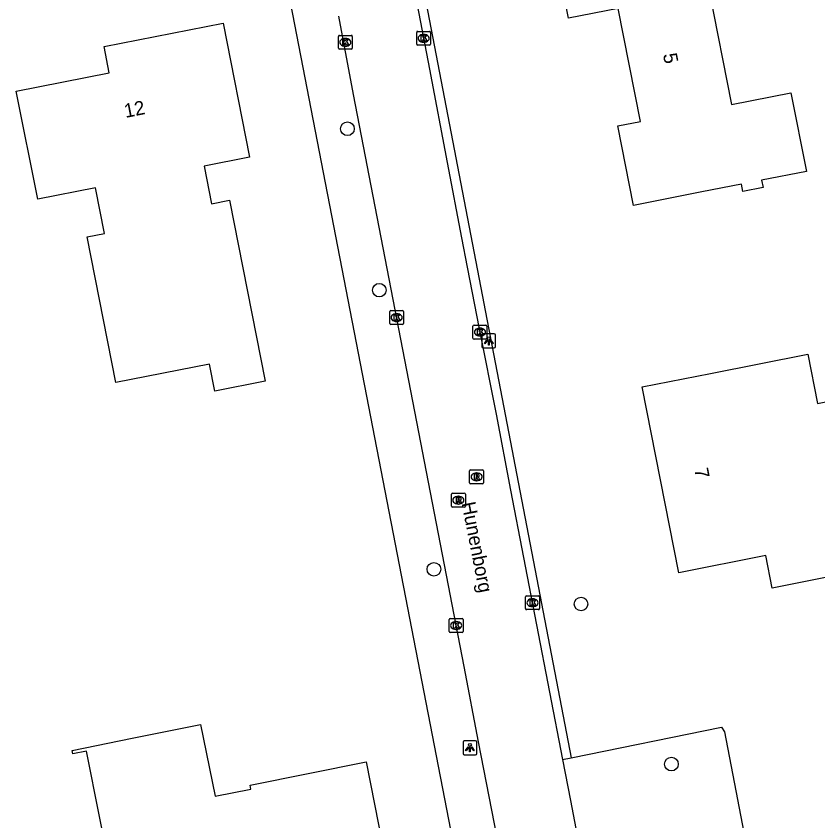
# Model space of a CAD drawing. Extents: x 157663 to 158496, y 379212 to 380934.
# Drawn here: x 158318.3 to 158375.9, y 380182.1 to 380239.9 of the extents above; entities that cross this region are included whole.
import ezdxf

# ---------------------------------------------------------------- set-up
doc = ezdxf.new("R2010")
doc.units = 0
for name, color, linetype in [('IMGEO_Boom', 7, 'Continuous'), ('IMGEO_Kolk', 7, 'Continuous'), ('IMGEO_Lichtpunt', 7, 'Continuous'), ('IMGEO_Openbare_ruimte_label', 7, 'Continuous'), ('IMGEO_Pand', 7, 'Continuous'), ('IMGEO_Pand_nummerreeks', 7, 'Continuous'), ('IMGEO_Rijbaan_lokaal_open', 7, 'Continuous'), ('IMGEO_Rioolput', 7, 'Continuous'), ('IMGEO_Voetpad_open', 7, 'Continuous')]:
    doc.layers.add(name, color=color, linetype=linetype)

msp = doc.modelspace()

# ---------------------------------------------------------------- linework, layer by layer
at = {"layer": 'IMGEO_Boom'}
for centre in [(158342.119, 380231.798), (158344.405, 380220.221), (158348.323, 380200.193), (158358.883, 380197.704), (158365.368, 380186.216)]:
    msp.add_circle(centre, 0.489, dxfattribs=at)
at = {"layer": 'IMGEO_Kolk'}
for p, q in [((158347.088, 380237.864), (158347.088, 380238.716)), ((158347.163, 380238.79), (158348.015, 380238.79)), ((158348.089, 380238.716), (158348.089, 380237.864)), ((158341.469, 380237.577), (158341.469, 380238.429)), ((158341.544, 380238.503), (158342.396, 380238.503)), ((158341.957, 380238.283), (158341.982, 380238.283)), ((158342.47, 380238.429), (158342.47, 380237.577)), ((158347.576, 380238.57), (158347.601, 380238.57)), ((158342.396, 380237.503), (158341.544, 380237.503)), ((158341.98, 380237.723), (158341.955, 380237.723)), ((158348.015, 380237.79), (158347.163, 380237.79)), ((158347.599, 380238.01), (158347.574, 380238.01)), ((158345.151, 380217.827), (158345.151, 380218.679)), ((158345.226, 380218.753), (158346.078, 380218.753)), ((158345.639, 380218.533), (158345.664, 380218.533)), ((158346.152, 380218.679), (158346.152, 380217.827)), ((158345.662, 380217.973), (158345.637, 380217.973)), ((158346.078, 380217.753), (158345.226, 380217.753)), ((158351.129, 380216.789), (158351.129, 380217.641)), ((158351.204, 380217.715), (158352.056, 380217.715)), ((158351.617, 380217.495), (158351.642, 380217.495)), ((158352.13, 380217.641), (158352.13, 380216.789)), ((158352.056, 380216.715), (158351.204, 380216.715)), ((158351.64, 380216.935), (158351.615, 380216.935)), ((158354.902, 380197.372), (158354.902, 380198.224)), ((158354.977, 380198.298), (158355.829, 380198.298)), ((158355.903, 380198.224), (158355.903, 380197.372)), ((158355.39, 380198.078), (158355.415, 380198.078)), ((158355.829, 380197.298), (158354.977, 380197.298)), ((158355.413, 380197.518), (158355.388, 380197.518)), ((158349.42, 380195.735), (158349.42, 380196.587)), ((158349.495, 380196.661), (158350.347, 380196.661)), ((158350.421, 380196.587), (158350.421, 380195.735)), ((158349.908, 380196.441), (158349.933, 380196.441)), ((158350.347, 380195.661), (158349.495, 380195.661)), ((158349.931, 380195.881), (158349.906, 380195.881))]:
    msp.add_line(p, q, dxfattribs=at)
for points in [[(158347.088, 380237.864), (158347.088, 380238.716)], [(158347.163, 380238.79), (158348.015, 380238.79)], [(158348.089, 380238.716), (158348.089, 380237.864)], [(158341.469, 380237.577), (158341.469, 380238.429)], [(158341.544, 380238.503), (158342.396, 380238.503)], [(158341.79, 380238.203), (158341.913, 380238.203), (158341.913, 380238.052), (158342.043, 380238.203), (158342.207, 380238.203), (158342.061, 380238.052), (158342.214, 380237.803), (158342.062, 380237.803), (158341.977, 380237.967), (158341.913, 380237.9), (158341.913, 380237.803), (158341.79, 380237.803), (158341.79, 380238.203)], [(158342.47, 380238.429), (158342.47, 380237.577)], [(158347.409, 380238.49), (158347.532, 380238.49), (158347.532, 380238.339), (158347.662, 380238.49), (158347.826, 380238.49), (158347.68, 380238.339), (158347.833, 380238.09), (158347.681, 380238.09), (158347.596, 380238.254), (158347.532, 380238.187), (158347.532, 380238.09), (158347.409, 380238.09), (158347.409, 380238.49)], [(158342.396, 380237.503), (158341.544, 380237.503)], [(158348.015, 380237.79), (158347.163, 380237.79)], [(158345.151, 380217.827), (158345.151, 380218.679)], [(158345.226, 380218.753), (158346.078, 380218.753)], [(158345.472, 380218.453), (158345.595, 380218.453), (158345.595, 380218.302), (158345.725, 380218.453), (158345.889, 380218.453), (158345.743, 380218.302), (158345.896, 380218.053), (158345.744, 380218.053), (158345.659, 380218.217), (158345.595, 380218.15), (158345.595, 380218.053), (158345.472, 380218.053), (158345.472, 380218.453)], [(158346.152, 380218.679), (158346.152, 380217.827)], [(158346.078, 380217.753), (158345.226, 380217.753)], [(158351.129, 380216.789), (158351.129, 380217.641)], [(158351.204, 380217.715), (158352.056, 380217.715)], [(158351.45, 380217.415), (158351.573, 380217.415), (158351.573, 380217.264), (158351.703, 380217.415), (158351.867, 380217.415), (158351.721, 380217.264), (158351.874, 380217.015), (158351.722, 380217.015), (158351.637, 380217.179), (158351.573, 380217.112), (158351.573, 380217.015), (158351.45, 380217.015), (158351.45, 380217.415)], [(158352.13, 380217.641), (158352.13, 380216.789)], [(158352.056, 380216.715), (158351.204, 380216.715)], [(158354.902, 380197.372), (158354.902, 380198.224)], [(158354.977, 380198.298), (158355.829, 380198.298)], [(158355.903, 380198.224), (158355.903, 380197.372)], [(158355.223, 380197.998), (158355.346, 380197.998), (158355.346, 380197.847), (158355.476, 380197.998), (158355.64, 380197.998), (158355.494, 380197.847), (158355.647, 380197.598), (158355.495, 380197.598), (158355.41, 380197.762), (158355.346, 380197.695), (158355.346, 380197.598), (158355.223, 380197.598), (158355.223, 380197.998)], [(158355.829, 380197.298), (158354.977, 380197.298)], [(158349.42, 380195.735), (158349.42, 380196.587)], [(158349.495, 380196.661), (158350.347, 380196.661)], [(158350.421, 380196.587), (158350.421, 380195.735)], [(158349.741, 380196.361), (158349.864, 380196.361), (158349.864, 380196.21), (158349.994, 380196.361), (158350.158, 380196.361), (158350.012, 380196.21), (158350.165, 380195.961), (158350.013, 380195.961), (158349.928, 380196.125), (158349.864, 380196.058), (158349.864, 380195.961), (158349.741, 380195.961), (158349.741, 380196.361)], [(158350.347, 380195.661), (158349.495, 380195.661)]]:
    msp.add_lwpolyline(points, dxfattribs=at)
for centre, start, end in [((158347.165, 380238.714), 91.55205, 178.44795), ((158347.165, 380238.714), 91.55205, 178.44795), ((158348.013, 380238.714), 1.55205, 88.44795), ((158348.013, 380238.714), 1.55205, 88.44795), ((158341.546, 380238.427), 91.55205, 178.44795), ((158341.546, 380238.427), 91.55205, 178.44795), ((158342.394, 380238.427), 1.55205, 88.44795), ((158342.394, 380238.427), 1.55205, 88.44795), ((158341.546, 380237.579), 181.55205, 268.44795), ((158341.546, 380237.579), 181.55205, 268.44795), ((158342.394, 380237.579), 271.55205, 358.44795), ((158342.394, 380237.579), 271.55205, 358.44795), ((158347.165, 380237.866), 181.55205, 268.44795), ((158347.165, 380237.866), 181.55205, 268.44795), ((158348.013, 380237.866), 271.55205, 358.44795), ((158348.013, 380237.866), 271.55205, 358.44795), ((158345.228, 380218.677), 91.55205, 178.44795), ((158345.228, 380218.677), 91.55205, 178.44795), ((158346.076, 380218.677), 1.55205, 88.44795), ((158346.076, 380218.677), 1.55205, 88.44795), ((158345.228, 380217.829), 181.55205, 268.44795), ((158345.228, 380217.829), 181.55205, 268.44795), ((158346.076, 380217.829), 271.55205, 358.44795), ((158346.076, 380217.829), 271.55205, 358.44795), ((158351.206, 380217.639), 91.55205, 178.44795), ((158351.206, 380217.639), 91.55205, 178.44795), ((158352.054, 380217.639), 1.55205, 88.44795), ((158352.054, 380217.639), 1.55205, 88.44795), ((158351.206, 380216.791), 181.55205, 268.44795), ((158351.206, 380216.791), 181.55205, 268.44795), ((158352.054, 380216.791), 271.55205, 358.44795), ((158352.054, 380216.791), 271.55205, 358.44795), ((158354.979, 380198.222), 91.55205, 178.44795), ((158354.979, 380198.222), 91.55205, 178.44795), ((158355.827, 380198.222), 1.55205, 88.44795), ((158355.827, 380198.222), 1.55205, 88.44795), ((158354.979, 380197.374), 181.55205, 268.44795), ((158354.979, 380197.374), 181.55205, 268.44795), ((158355.827, 380197.374), 271.55205, 358.44795), ((158355.827, 380197.374), 271.55205, 358.44795), ((158349.497, 380196.585), 91.55205, 178.44795), ((158349.497, 380196.585), 91.55205, 178.44795), ((158350.345, 380196.585), 1.55205, 88.44795), ((158350.345, 380196.585), 1.55205, 88.44795), ((158349.497, 380195.737), 181.55205, 268.44795), ((158349.497, 380195.737), 181.55205, 268.44795), ((158350.345, 380195.737), 271.55205, 358.44795), ((158350.345, 380195.737), 271.55205, 358.44795)]:
    msp.add_arc(centre, 0.0765, start, end, dxfattribs=at)
for centre, major_axis, ratio, start_param, end_param in [((158341.956, 380238.003), (-0.387, 0.002), 0.722429, 4.712389, 7.853982), ((158341.981, 380238.003), (-0.39, 0.002), 0.717154, 1.570796, 4.712389), ((158347.575, 380238.29), (-0.387, 0.002), 0.722429, 4.712389, 7.853982), ((158347.6, 380238.29), (-0.39, 0.002), 0.717154, 1.570796, 4.712389), ((158345.638, 380218.253), (-0.387, 0.002), 0.722429, 4.712389, 7.853982), ((158345.663, 380218.253), (-0.39, 0.002), 0.717154, 1.570796, 4.712389), ((158351.616, 380217.215), (-0.387, 0.002), 0.722429, 4.712389, 7.853982), ((158351.641, 380217.215), (-0.39, 0.002), 0.717154, 1.570796, 4.712389), ((158355.389, 380197.798), (-0.387, 0.002), 0.722429, 4.712389, 7.853982), ((158355.414, 380197.798), (-0.39, 0.002), 0.717154, 1.570796, 4.712389), ((158349.907, 380196.161), (-0.387, 0.002), 0.722429, 4.712389, 7.853982), ((158349.932, 380196.161), (-0.39, 0.002), 0.717154, 1.570796, 4.712389)]:
    msp.add_ellipse(centre, major_axis=major_axis, ratio=ratio, start_param=start_param, end_param=end_param, dxfattribs=at)
at = {"layer": 'IMGEO_Lichtpunt'}
for p, q in [((158351.759, 380216.986), (158351.759, 380216.179)), ((158351.759, 380216.986), (158351.759, 380216.179)), ((158352.661, 380217.081), (158351.853, 380217.081)), ((158352.661, 380217.081), (158351.853, 380217.081)), ((158352.755, 380216.179), (158352.755, 380216.986)), ((158352.755, 380216.179), (158352.755, 380216.986)), ((158351.853, 380216.085), (158352.661, 380216.085)), ((158351.853, 380216.085), (158352.661, 380216.085)), ((158351.316, 380187.887), (158350.508, 380187.887)), ((158351.316, 380187.887), (158350.508, 380187.887)), ((158350.414, 380187.792), (158350.414, 380186.985)), ((158350.414, 380187.792), (158350.414, 380186.985)), ((158351.41, 380186.985), (158351.41, 380187.792)), ((158351.41, 380186.985), (158351.41, 380187.792)), ((158350.508, 380186.891), (158351.316, 380186.891)), ((158350.508, 380186.891), (158351.316, 380186.891))]:
    msp.add_line(p, q, dxfattribs=at)
for points in [[(158352.133, 380216.65), (158352.172, 380216.622), (158351.984, 380216.36), (158351.946, 380216.387), (158352.133, 380216.65)], [(158352.235, 380216.602), (158352.282, 380216.602), (158352.282, 380216.28), (158352.235, 380216.28), (158352.235, 380216.602)], [(158352.345, 380216.622), (158352.383, 380216.649), (158352.57, 380216.387), (158352.531, 380216.359), (158352.345, 380216.622)], [(158350.788, 380187.456), (158350.827, 380187.428), (158350.639, 380187.166), (158350.601, 380187.193), (158350.788, 380187.456)], [(158350.89, 380187.408), (158350.937, 380187.408), (158350.937, 380187.086), (158350.89, 380187.086), (158350.89, 380187.408)], [(158351, 380187.428), (158351.038, 380187.455), (158351.225, 380187.193), (158351.186, 380187.165), (158351, 380187.428)]]:
    msp.add_lwpolyline(points, dxfattribs=at)
for centre in [(158352.258, 380216.784), (158350.913, 380187.59)]:
    msp.add_circle(centre, 0.0994, dxfattribs=at)
for centre, start, end in [((158351.853, 380216.986), 90, 180), ((158351.853, 380216.986), 90, 180), ((158352.661, 380216.986), 0, 90), ((158352.661, 380216.986), 0, 90), ((158351.853, 380216.179), 180, 270), ((158351.853, 380216.179), 180, 270), ((158352.661, 380216.179), 270, 0), ((158352.661, 380216.179), 270, 360), ((158350.508, 380187.792), 90, 180), ((158350.508, 380187.792), 90, 180), ((158351.316, 380187.792), 0, 90), ((158351.316, 380187.792), 0, 90), ((158350.508, 380186.985), 180, 270), ((158350.508, 380186.985), 180, 270), ((158351.316, 380186.985), 270, 0), ((158351.316, 380186.985), 270, 360)]:
    msp.add_arc(centre, 0.0946, start, end, dxfattribs=at)
at = {"layer": 'IMGEO_Pand'}
for points in [[(158368.072, 380241.691), (158369.676, 380233.548), (158373.945, 380234.39), (158375.057, 380228.746), (158371.841, 380228.112), (158371.947, 380227.576), (158370.505, 380227.29), (158370.398, 380227.828), (158367.562, 380227.27), (158362.656, 380226.303), (158361.534, 380232), (158363.14, 380232.316), (158361.541, 380240.433), (158357.982, 380239.732), (158356.859, 380245.434)], [(158332.604, 380212.979), (158332.222, 380214.918), (158325.494, 380213.591), (158323.432, 380224.051), (158324.676, 380224.297), (158324.033, 380227.558), (158319.889, 380226.741), (158318.34, 380234.491), (158325.028, 380235.809), (158324.655, 380237.701), (158333.198, 380239.385), (158335.097, 380229.753), (158331.836, 380229.11), (158332.366, 380226.422), (158333.647, 380226.675), (158336.207, 380213.689), (158332.604, 380212.979)], [(158379.624, 380212.821), (158382.012, 380200.707), (158377.506, 380199.818), (158372.6, 380198.852), (158372.141, 380201.181), (158365.894, 380199.951), (158363.269, 380213.275), (158368.175, 380214.242), (158375.166, 380215.619), (158375.864, 380212.08), (158379.624, 380212.821)], [(158326.678, 380188.069), (158331.576, 380189.07), (158332.632, 380183.907), (158335.189, 380184.43), (158335.132, 380184.701), (158343.455, 380186.376), (158346.443, 380171.204), (158338.159, 380169.572), (158336.475, 380178.123), (158331.837, 380177.209), (158332.024, 380176.261), (158330.893, 380176.038), (158330.496, 380178.051), (158325.401, 380177.048), (158324.334, 380182.463), (158323.386, 380187.15), (158322.416, 380186.951), (158322.367, 380187.186), (158326.678, 380188.069)]]:
    msp.add_lwpolyline(points, dxfattribs=at)
at = {"layer": 'IMGEO_Rijbaan_lokaal_open'}
for points in [[(158347.127, 380240.686), (158348.002, 380236.082), (158349.267, 380229.375), (158350.316, 380223.973), (158350.715, 380221.864), (158351.565, 380217.443), (158352.784, 380211.321), (158353.824, 380205.882), (158357.551, 380186.555)], [(158354.388, 380173.111), (158351.536, 380187.815), (158350.498, 380193.223), (158342.556, 380234.248), (158341.491, 380239.885)], [(158357.551, 380186.555), (158358.119, 380183.611), (158359.157, 380178.197), (158359.368, 380177.042)]]:
    msp.add_lwpolyline(points, dxfattribs=at)
at = {"layer": 'IMGEO_Rioolput'}
for p, q in [((158350.887, 380206.399), (158350.887, 380207.251)), ((158350.962, 380207.325), (158351.814, 380207.325)), ((158351.375, 380207.105), (158351.4, 380207.105)), ((158351.888, 380207.251), (158351.888, 380206.399)), ((158351.814, 380206.325), (158350.962, 380206.325)), ((158351.398, 380206.545), (158351.373, 380206.545)), ((158349.581, 380204.727), (158349.581, 380205.579)), ((158349.656, 380205.653), (158350.508, 380205.653)), ((158350.069, 380205.433), (158350.094, 380205.433)), ((158350.582, 380205.579), (158350.582, 380204.727)), ((158350.508, 380204.653), (158349.656, 380204.653)), ((158350.092, 380204.873), (158350.067, 380204.873))]:
    msp.add_line(p, q, dxfattribs=at)
for points in [[(158350.887, 380206.399), (158350.887, 380207.251)], [(158350.962, 380207.325), (158351.814, 380207.325)], [(158351.476, 380207.023), (158351.224, 380207.025), (158351.224, 380206.625)], [(158351.402, 380206.944), (158351.348, 380206.944), (158351.348, 380206.863)], [(158351.888, 380207.251), (158351.888, 380206.399)], [(158351.814, 380206.325), (158350.962, 380206.325)], [(158351.224, 380206.625), (158351.348, 380206.625), (158351.348, 380206.787), (158351.359, 380206.787)], [(158351.348, 380206.863), (158351.4, 380206.863)], [(158351.406, 380206.758), (158351.477, 380206.625), (158351.617, 380206.625), (158351.552, 380206.751)], [(158349.581, 380204.727), (158349.581, 380205.579)], [(158349.656, 380205.653), (158350.508, 380205.653)], [(158350.17, 380205.351), (158349.918, 380205.353), (158349.918, 380204.953)], [(158350.096, 380205.272), (158350.042, 380205.272), (158350.042, 380205.191)], [(158350.042, 380205.191), (158350.094, 380205.191)], [(158350.582, 380205.579), (158350.582, 380204.727)], [(158350.508, 380204.653), (158349.656, 380204.653)], [(158349.918, 380204.953), (158350.042, 380204.953), (158350.042, 380205.115), (158350.053, 380205.115)], [(158350.1, 380205.086), (158350.171, 380204.953), (158350.311, 380204.953), (158350.246, 380205.079)]]:
    msp.add_lwpolyline(points, dxfattribs=at)
for centre, radius, start, end in [((158350.964, 380207.249), 0.0765, 91.55205, 178.44795), ((158350.964, 380207.249), 0.0765, 91.55205, 178.44795), ((158351.408, 380206.848), 0.0964, 77.00612, 93.18647), ((158351.422, 380206.905), 0.0378, 276.66336, 79.67722), ((158351.475, 380206.913), 0.109, 350.36119, 89.41601), ((158351.473, 380206.913), 0.112, 277.58423, 350.98172), ((158351.812, 380207.249), 0.0765, 1.55205, 88.44795), ((158351.812, 380207.249), 0.0765, 1.55205, 88.44795), ((158350.964, 380206.401), 0.0765, 181.55205, 268.44795), ((158350.964, 380206.401), 0.0765, 181.55205, 268.44795), ((158351.358, 380206.734), 0.0533, 26.02933, 88.69889), ((158351.384, 380207.052), 0.19, 274.7715, 282.96867), ((158351.457, 380206.698), 0.108, 29.51342, 73.79051), ((158351.812, 380206.401), 0.0765, 271.55205, 358.44795), ((158351.812, 380206.401), 0.0765, 271.55205, 358.44795), ((158349.658, 380205.577), 0.0765, 91.55205, 178.44795), ((158349.658, 380205.577), 0.0765, 91.55205, 178.44795), ((158350.078, 380205.38), 0.19, 274.7715, 282.96867), ((158350.102, 380205.176), 0.0964, 77.00612, 93.18647), ((158350.116, 380205.233), 0.0378, 276.66336, 79.67722), ((158350.169, 380205.241), 0.109, 350.36119, 89.41601), ((158350.167, 380205.241), 0.112, 277.58423, 350.98172), ((158350.506, 380205.577), 0.0765, 1.55205, 88.44795), ((158350.506, 380205.577), 0.0765, 1.55205, 88.44795), ((158349.658, 380204.729), 0.0765, 181.55205, 268.44795), ((158349.658, 380204.729), 0.0765, 181.55205, 268.44795), ((158350.052, 380205.062), 0.0533, 26.02933, 88.69889), ((158350.151, 380205.026), 0.108, 29.51342, 73.79051), ((158350.506, 380204.729), 0.0765, 271.55205, 358.44795), ((158350.506, 380204.729), 0.0765, 271.55205, 358.44795)]:
    msp.add_arc(centre, radius, start, end, dxfattribs=at)
for centre, major_axis, ratio, start_param, end_param in [((158351.374, 380206.825), (-0.387, 0.002), 0.722429, 4.712389, 7.853982), ((158351.399, 380206.825), (-0.39, 0.002), 0.717154, 1.570796, 4.712389), ((158350.068, 380205.153), (-0.387, 0.002), 0.722429, 4.712389, 7.853982), ((158350.093, 380205.153), (-0.39, 0.002), 0.717154, 1.570796, 4.712389)]:
    msp.add_ellipse(centre, major_axis=major_axis, ratio=ratio, start_param=start_param, end_param=end_param, dxfattribs=at)
at = {"layer": 'IMGEO_Voetpad_open'}
for points in [[(158352.062, 380168.551), (158337.459, 380243.871)], [(158347.76, 380240.781), (158358.166, 380186.679)], [(158358.166, 380186.679), (158368.973, 380188.865), (158369.173, 380188.521), (158373.845, 380164.27), (158362.257, 380162.057)], [(158357.551, 380186.555), (158358.166, 380186.679)]]:
    msp.add_lwpolyline(points, dxfattribs=at)

# ---------------------------------------------------------------- texts
at = {"layer": 'IMGEO_Openbare_ruimte_label'}
msp.add_text('Hunenborg', height=1, rotation=281.07387, dxfattribs=at).set_placement((158350.308, 380204.94))
at = {"layer": 'IMGEO_Pand_nummerreeks'}
for s, rotation, p in [('5', 281.14382, (158364.76, 380237.131)), ('12', 11.14839, (158326.198, 380232.578)), ('7', 281.14527, (158367, 380207.371))]:
    msp.add_text(s, height=1, rotation=rotation, dxfattribs=at).set_placement(p)

doc.saveas('drawing.dxf')
